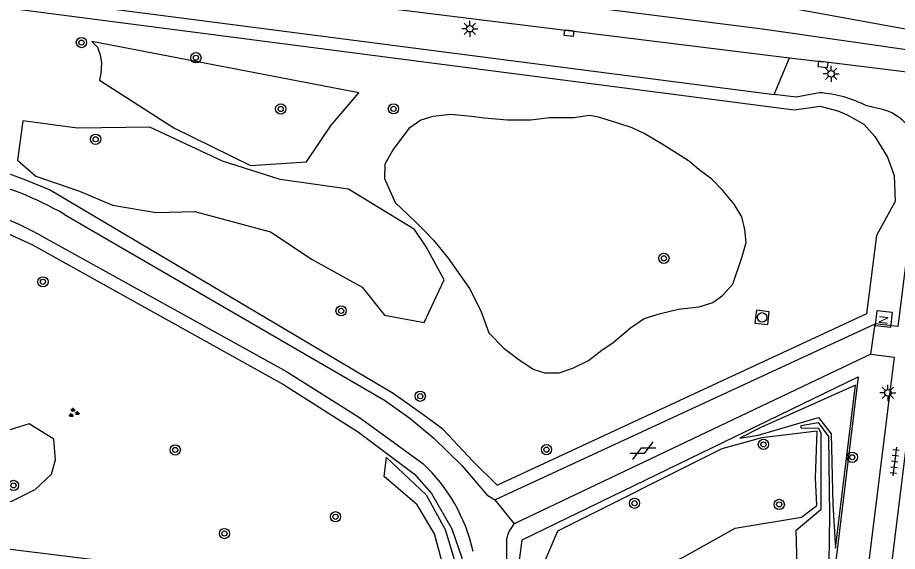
# Model space of a CAD drawing. Extents: x 131000 to 133014, y 396499 to 399001.
# Drawn here: x 132338.3 to 132406.9, y 396876.8 to 396918.4 of the extents above; entities that cross this region are included whole.
import ezdxf

# ---------------------------------------------------------------- set-up
doc = ezdxf.new("R2010")
doc.units = 0
for name, color, linetype in [('gg-knt-verharding', 7, 'Continuous'), ('gg-knt-verharding nz', 7, 'Continuous'), ('gt-grn-groengrens', 7, 'Continuous'), ('gt-grn-weggrens', 7, 'Continuous'), ('gt-symb-boom', 7, 'Continuous'), ('gt-symb-gesloten verharding', 7, 'Continuous'), ('gt-symb-groenvak', 7, 'Continuous'), ('gt-symb-kolk', 7, 'Continuous'), ('gt-symb-lichtmast', 7, 'Continuous'), ('gt-symb-nortonput', 7, 'Continuous'), ('gt-symb-rioolschacht', 7, 'Continuous'), ('gt-symb-tegel verharding', 7, 'Continuous')]:
    doc.layers.add(name, color=color, linetype=linetype)

# ---------------------------------------------------------------- blocks, each defined once
blk = doc.blocks.new('gt0-BOOM')
at = {"layer": 'gt-symb-boom'}
for radius in [0.4, 0.2]:
    blk.add_circle((0, 0), radius, dxfattribs=at)
blk = doc.blocks.new('gt0-GRVAK')
at = {"layer": 'gt-symb-groenvak'}
for p, q in [((-0.11, 0.189), (-0.228, 0.24)), ((-0.182, 0.153), (0.088, 0.153)), ((-0.091, 0.211), (-0.156, 0.322)), ((-0.047, 0.214), (-0.047, 0.393)), ((-0.004, 0.211), (0.061, 0.322)), ((0.015, 0.189), (0.133, 0.24)), ((0.262, -0.052), (0.197, 0.059)), ((0.305, -0.049), (0.305, 0.13)), ((0.349, -0.052), (0.414, 0.059)), ((-0.245, -0.228), (-0.363, -0.177)), ((-0.318, -0.264), (-0.047, -0.264)), ((-0.226, -0.206), (-0.291, -0.095)), ((-0.183, -0.203), (-0.183, -0.024)), ((-0.139, -0.206), (-0.074, -0.095)), ((-0.12, -0.228), (-0.002, -0.177)), ((0.243, -0.074), (0.125, -0.023)), ((0.17, -0.11), (0.441, -0.11)), ((0.368, -0.074), (0.486, -0.023))]:
    blk.add_line(p, q, dxfattribs=at)
blk = doc.blocks.new('gt0-GESVH1')
at = {"layer": 'gt-symb-gesloten verharding'}
for p, q in [((-0.992, -0.261), (0.008, 0.239)), ((0.008, -0.261), (-0.992, 0.239)), ((0.008, 0.239), (1.008, -0.261)), ((1.008, 0.239), (0.008, -0.261))]:
    blk.add_line(p, q, dxfattribs=at)
blk = doc.blocks.new('gt0-NPUT')
at = {"layer": 'gt-symb-nortonput'}
blk.add_lwpolyline([(-0.566, -0.608), (-0.566, 0.592), (0.634, 0.592), (0.634, -0.608)], close=True, dxfattribs=at)
blk.add_text('N', height=0.7, dxfattribs=at).set_placement((-0.221, -0.381))
blk = doc.blocks.new('gt0-LMAST')
at = {"layer": 'gt-symb-lichtmast'}
for p, q in [((-0.182, 0.173), (-0.447, 0.438)), ((-0.005, 0.246), (-0.005, 0.621)), ((0.172, 0.173), (0.437, 0.438)), ((-0.255, -0.004), (-0.63, -0.004)), ((-0.182, -0.181), (-0.447, -0.446)), ((-0.005, -0.254), (-0.005, -0.629)), ((0.437, -0.446), (0.172, -0.181)), ((0.245, -0.004), (0.62, -0.004))]:
    blk.add_line(p, q, dxfattribs=at)
blk.add_circle((-0.005, -0.004), 0.25, dxfattribs=at)
blk = doc.blocks.new('gt0-TEG1')
at = {"layer": 'gt-symb-tegel verharding'}
for p, q in [((-1.125, 0), (1.125, 0)), ((-0.9, -0.25), (-0.9, 0.25)), ((-0.45, -0.25), (-0.45, 0.25)), ((0, -0.25), (0, 0.25)), ((0.45, -0.25), (0.45, 0.25)), ((0.9, -0.25), (0.9, 0.25))]:
    blk.add_line(p, q, dxfattribs=at)
blk = doc.blocks.new('gt0-RS')
at = {"layer": 'gt-symb-rioolschacht'}
blk.add_lwpolyline([(-0.5, -0.5), (0.5, -0.5), (0.5, 0.5), (-0.5, 0.5)], close=True, dxfattribs=at)
blk.add_circle((0, 0), 0.375, dxfattribs=at)
blk = doc.blocks.new('gt0-KOLK')
at = {"layer": 'gt-symb-kolk'}
blk.add_lwpolyline([(0, 0), (0.375, 0), (0.375, 0.4), (-0.375, 0.4), (-0.375, 0), (0, 0)], dxfattribs=at)

msp = doc.modelspace()

# ---------------------------------------------------------------- linework, layer by layer
at = {"layer": 'gg-knt-verharding'}
for p, q in [((132277.962, 396930.156), (132398.488, 396915.255)), ((132311.165, 396923.531), (132397.298, 396912.398)), ((132398.488, 396915.255), (132401.116, 396914.93)), ((132428.726, 396911.558), (132401.116, 396914.93)), ((132405.495, 396911.281), (132404.506, 396911.503)), ((132410.292, 396907.065), (132403.407, 396851.363)), ((132375.51, 396880.81), (132405.164, 396894.509)), ((132404.837, 396892.156), (132405.164, 396894.509)), ((132404.837, 396892.156), (132377.008, 396878.932))]:
    msp.add_line(p, q, dxfattribs=at)
for points in [[(132400.828, 396912.53), (132399.003, 396912.178), (132397.298, 396912.398)], [(132408.565, 396907.322), (132406.942, 396894.304), (132405.164, 396894.509)], [(132341.927, 396903.049), (132366.882, 396888.557), (132368.865, 396887.155), (132370.741, 396885.612), (132372.92, 396883.47), (132374.88, 396881.19), (132375.51, 396880.81)], [(132340.033, 396901.425), (132359.242, 396890.801), (132364.942, 396887.203), (132369.89, 396883.62)], [(132404.837, 396892.156), (132406.652, 396891.922), (132404.29, 396872.907), (132402.51, 396873.136)], [(132376.427, 396877.786), (132376.584, 396878.29), (132377.008, 396878.932)]]:
    msp.add_lwpolyline(points, dxfattribs=at)
for centre, radius, start, end in [((132400.105, 396902.843), 9.714, 63.06333, 85.73425), ((132404.779, 396907.557), 3.792, 37.77296, 79.11019), ((132329.216, 396881.111), 25.354, 59.91081, 94.54157), ((132328.42, 396880.431), 23.992, 61.05042, 95.84888), ((132360.777, 396873.854), 13.357, 12.6532, 46.98079), ((132349.485, 396876.854), 26.958, 345.57299, 1.9802)]:
    msp.add_arc(centre, radius, start, end, dxfattribs=at)
at = {"layer": 'gg-knt-verharding nz'}
for points in [[(132453.151, 396908.396), (132429.719, 396913.345), (132415.221, 396916.074), (132399.245, 396918.985), (132278.489, 396933.854)], [(132434.374, 396910.855), (132409.075, 396915.662), (132396.367, 396917.473), (132347.96, 396923.621), (132307.891, 396928.599), (132278.204, 396932.066)]]:
    msp.add_lwpolyline(points, dxfattribs=at)
at = {"layer": 'gt-grn-groengrens'}
for points in [[(132312.994, 396922.343), (132398.85, 396911.199), (132400.881, 396911.489), (132402.242, 396911.109), (132402.978, 396910.797), (132404.272, 396910.083), (132405.142, 396909.124), (132406.124, 396907.495), (132406.637, 396906.089), (132406.723, 396904.061), (132405.263, 396901.402), (132404.481, 396895.3), (132375.703, 396881.953), (132375.703, 396881.903), (132373.813, 396883.78), (132371.435, 396886.295), (132369.884, 396887.459), (132367.556, 396889.086), (132340.752, 396904.965), (132338.913, 396905.704), (132336.323, 396906.667)], [(132344.051, 396916.532), (132344.492, 396916.071), (132344.725, 396915.488), (132344.828, 396914.832), (132344.776, 396914.031), (132344.673, 396913.521), (132350.464, 396909.781), (132356.443, 396906.863), (132360.818, 396907.155), (132362.737, 396910.004), (132364.891, 396912.525), (132344.051, 396916.532)], [(132366.884, 396905.845), (132367.733, 396903.973), (132368.753, 396902.978), (132369.39, 396902.38), (132370.07, 396901.703), (132370.707, 396901.026), (132371.854, 396899.632), (132373.511, 396897.282), (132374.403, 396895.53), (132375.041, 396893.817), (132376.188, 396892.622), (132377.292, 396891.786), (132378.482, 396890.989), (132379.374, 396890.71), (132380.521, 396890.71), (132381.583, 396891.069), (132382.815, 396891.666), (132383.835, 396892.463), (132384.727, 396893.06), (132386.086, 396894.215), (132387.149, 396894.932), (132388.423, 396895.331), (132389.825, 396895.649), (132391.439, 396895.848), (132392.502, 396896.167), (132393.266, 396896.725), (132394.073, 396897.601), (132394.796, 396899.752), (132395.093, 396900.867), (132395.008, 396901.862), (132394.753, 396902.858), (132394.158, 396903.854), (132393.266, 396904.929), (132392.417, 396905.805), (132391.439, 396906.522), (132390.675, 396907.16), (132389.953, 396907.638), (132388.551, 396908.514), (132387.149, 396909.35), (132386.214, 396909.788), (132385.024, 396910.187), (132383.58, 396910.625), (132382.9, 396910.744), (132381.668, 396910.585), (132379.756, 396910.585), (132378.312, 396910.386), (132376.485, 396910.386), (132374.658, 396910.545), (132373.681, 396910.665), (132372.067, 396910.824), (132370.665, 396910.665), (132369.73, 396910.386), (132368.795, 396909.749), (132367.563, 396908.116), (132366.926, 396906.961), (132366.884, 396905.845)], [(132338.276, 396907.272), (132339.69, 396906.024), (132343.102, 396904.858), (132345.681, 396903.776), (132349.093, 396903.194), (132352.088, 396903.277), (132357.996, 396901.696), (132361.241, 396899.531), (132365.151, 396897.367), (132366.899, 396895.203), (132369.977, 396894.621), (132371.558, 396897.95), (132370.144, 396900.53), (132369.229, 396901.862), (132364.07, 396905.025), (132358.745, 396905.774), (132354.251, 396907.189), (132348.593, 396909.852), (132342.935, 396909.769), (132338.692, 396910.352), (132338.276, 396907.272)], [(132317.906, 396902.527), (132326.673, 396903.381), (132330.746, 396903.314), (132333.298, 396902.889), (132335.357, 396902.486), (132337.17, 396901.702), (132339.431, 396900.673), (132359.015, 396889.795), (132364.856, 396886.08), (132369.221, 396882.812), (132370.564, 396881.29), (132372.137, 396878.545), (132372.922, 396876.286), (132373.026, 396871.218), (132372.019, 396868.622), (132369.602, 396864.19), (132366.446, 396867.144), (132360.447, 396872.024), (132358.791, 396873.098), (132357.717, 396873.635), (132356.486, 396874.329), (132355.232, 396874.575), (132353.71, 396874.956), (132331.996, 396877.63)], [(132376.394, 396867.93), (132377.64, 396877.688), (132403.85, 396890.387), (132401.82, 396873.698), (132396.514, 396868.784), (132396.094, 396868.364), (132390.003, 396861.125), (132388.169, 396860.873), (132376.394, 396867.93)], [(132394.612, 396885.605), (132396.05, 396885.826), (132400.747, 396887.203), (132401.743, 396885.937), (132401.86, 396880.428), (132402.06, 396877.02), (132403.636, 396889.731), (132396.247, 396886.429), (132394.612, 396885.605)], [(132322.152, 396881.312), (132332.469, 396879.894), (132337.812, 396880.682), (132339.634, 396881.601), (132340.913, 396882.796), (132341.218, 396883.91), (132341.11, 396885.532), (132339.165, 396886.721), (132336.802, 396885.999)], [(132399.392, 396886.389), (132399.392, 396886.585), (132400.711, 396886.82), (132401.512, 396885.737), (132401.607, 396879.565), (132401.512, 396874.052), (132397.225, 396870.236), (132397.366, 396872.215), (132399.015, 396874.382), (132399.062, 396876.549), (132399.015, 396878.434), (132400.947, 396880.083), (132400.947, 396885.972), (132400.758, 396886.349), (132399.392, 396886.389)], [(132377.81, 396869.728), (132379.86, 396868.776), (132382.357, 396869.728), (132383.406, 396871.827), (132386.903, 396874.743), (132390.284, 396876.376), (132394.247, 396878.592), (132399.408, 396879.436), (132400.603, 396880.355), (132400.511, 396882.515), (132400.648, 396886.146), (132396.328, 396885.64), (132393.198, 396884.773), (132380.375, 396878.359), (132378.743, 396874.51), (132377.81, 396869.728)], [(132366.858, 396882.612), (132367.051, 396884.095), (132370.147, 396881.193), (132371.63, 396878.484), (132372.662, 396875.065), (132371.63, 396875.065), (132370.792, 396878.161), (132369.438, 396880.419), (132366.858, 396882.612)]]:
    msp.add_lwpolyline(points, dxfattribs=at)
at = {"layer": 'gt-grn-weggrens'}
for p, q in [((132397.298, 396912.398), (132398.488, 396915.255)), ((132375.51, 396880.81), (132377.008, 396878.932))]:
    msp.add_line(p, q, dxfattribs=at)

# ---------------------------------------------------------------- block references
at = {"layer": 'gt-symb-boom'}
for p in [(132343.253, 396916.438), (132352.182, 396915.258), (132358.795, 396911.264), (132367.59, 396911.273), (132344.359, 396908.902), (132388.685, 396899.623), (132340.25, 396897.792), (132363.507, 396895.528), (132369.679, 396888.874), (132396.451, 396885.122), (132350.57, 396884.687), (132379.525, 396884.709), (132403.38, 396884.116), (132337.949, 396881.923), (132386.392, 396880.535), (132397.68, 396880.442), (132363.071, 396879.477), (132354.412, 396878.171)]:
    msp.add_blockref('gt0-BOOM', p, dxfattribs=at)
at = {"layer": 'gt-symb-gesloten verharding', "rotation": 27.00065470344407}
msp.add_blockref('gt0-GESVH1', (132387.027, 396884.637), dxfattribs=at)
at = {"layer": 'gt-symb-groenvak'}
msp.add_blockref('gt0-GRVAK', (132342.646, 396887.58), dxfattribs=at)
at = {"layer": 'gt-symb-kolk'}
for p, rotation in [((132381.305, 396917.376), 173.39396584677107), ((132401.116, 396914.93), 172.70443985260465)]:
    msp.add_blockref('gt0-KOLK', p, dxfattribs=dict(at, rotation=rotation))
at = {"layer": 'gt-symb-lichtmast'}
for p in [(132373.55, 396917.521), (132406.161, 396889.141)]:
    msp.add_blockref('gt0-LMAST', p, dxfattribs=at)
at = {"layer": 'gt-symb-lichtmast', "rotation": 90}
msp.add_blockref('gt0-LMAST', (132401.723, 396914.005), dxfattribs=at)
at = {"layer": 'gt-symb-nortonput', "rotation": -96.25793391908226}
msp.add_blockref('gt0-NPUT', (132405.853, 396894.932), dxfattribs=at)
at = {"layer": 'gt-symb-rioolschacht', "rotation": -7.004259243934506}
msp.add_blockref('gt0-RS', (132396.347, 396895.014), dxfattribs=at)
at = {"layer": 'gt-symb-tegel verharding', "rotation": -96.7767828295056}
msp.add_blockref('gt0-TEG1', (132406.685, 396883.799), dxfattribs=at)

doc.saveas('drawing.dxf')
